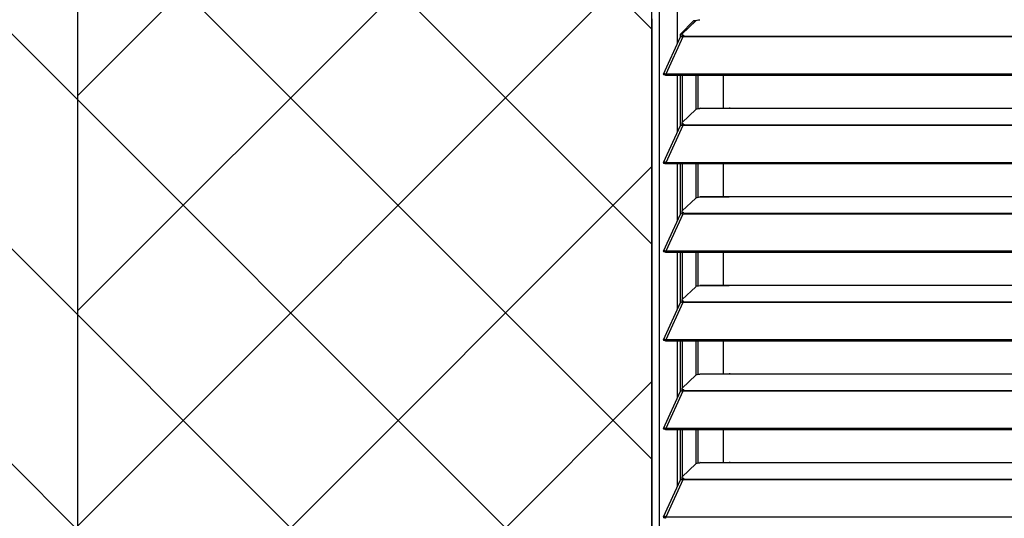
# Model space of a CAD drawing. Header units: millimetres. Extents: x 0 to 39025, y -31299 to 8400.
# Tile 362 of 382: x 15092 to 15606, y 6283 to 6544. Entities that reach past the tile are written whole.
import ezdxf

# ---------------------------------------------------------------- set-up
doc = ezdxf.new("R2010")
doc.units = ezdxf.units.MM
doc.layers.add('ODMIKI funkcionalni', color=253, linetype='Continuous')
doc.layers.add('ODMIKI varnostni', color=252, linetype='Continuous')

# ---------------------------------------------------------------- blocks, each defined once
blk = doc.blocks.new('*U59')
at = {"lineweight": 25}
for points in [[(0, 17.6), (0, 17.6), (0, 1242.58), (0, 1242.58)], [(3.9, 17.6), (3.9, 17.6), (3.9, 1243.27), (3.9, 1243.27)], [(13.29, 518.67), (13.29, 518.67), (13.29, 548.44), (13.29, 548.44)], [(0, 531.77), (0, 531.77), (0, 17.6), (0, 17.6)], [(14.97, 523.75), (14.97, 523.75), (21.71, 530.66), (21.71, 530.66)], [(22.84, 530.6), (22.84, 530.6), (15.84, 523.91), (15.84, 523.91)], [(19.28, 527.2), (19.28, 527.2), (22.66, 530.66), (22.66, 530.66)], [(22.66, 530.66), (22.66, 530.66), (21.71, 530.66), (21.71, 530.66)], [(6.04, 502.88), (6.04, 502.88), (14.94, 522.27), (14.94, 522.27)], [(16.11, 522.28), (16.11, 522.28), (7.19, 502.86), (7.19, 502.86)], [(15.73, 523.75), (15.73, 523.75), (14.97, 523.75), (14.97, 523.75)], [(14.97, 522.26), (14.97, 522.26), (14.97, 523.75), (14.97, 523.75)], [(15.61, 522.45), (15.61, 522.45), (15.78, 522.63), (15.78, 522.63)], [(15.7, 522.86), (15.7, 522.86), (15.7, 523.62), (15.7, 523.62)], [(16.67, 522.28), (16.67, 522.28), (16.11, 522.28), (16.11, 522.28)], [(16.11, 522.28), (16.11, 522.28), (16.11, 522.28), (16.11, 522.28)], [(16.11, 522.28), (16.11, 522.28), (16.11, 522.28), (16.11, 522.28)], [(16.19, 522.28), (16.19, 522.28), (16.23, 522.33), (16.23, 522.33)], [(16.67, 522.94), (16.67, 522.94), (16.67, 522.5), (16.67, 522.5)], [(965.3, 522.5), (965.3, 522.5), (16.67, 522.5), (16.67, 522.5)], [(965.3, 522.28), (965.3, 522.28), (16.67, 522.28), (16.67, 522.28)], [(6.87, 502.49), (6.87, 502.49), (6.11, 502.48), (6.11, 502.48)], [(6.81, 502.51), (6.81, 502.51), (6.87, 502.49), (6.87, 502.49)], [(7.19, 502.86), (7.19, 502.86), (7.21, 502.85), (7.21, 502.85)], [(7.19, 502.2), (7.19, 502.2), (7.19, 502.86), (7.19, 502.86)], [(7.19, 502.2), (7.19, 502.2), (7.21, 502.2), (7.21, 502.2)], [(965.3, 502.85), (965.3, 502.85), (7.21, 502.85), (7.21, 502.85)], [(7.21, 502.2), (7.21, 502.2), (7.21, 502.85), (7.21, 502.85)], [(965.3, 502.2), (965.3, 502.2), (7.21, 502.2), (7.21, 502.2)], [(13.29, 472.43), (13.29, 472.43), (13.29, 502.2), (13.29, 502.2)], [(14.97, 476.03), (14.97, 476.03), (14.97, 502.2), (14.97, 502.2)], [(15.92, 477.75), (15.92, 477.75), (15.92, 502.2), (15.92, 502.2)], [(23.02, 484.48), (23.02, 484.48), (23.02, 502.2), (23.02, 502.2)], [(23.96, 502.2), (23.96, 502.2), (23.96, 484.83), (23.96, 484.83)], [(37.31, 485.06), (37.31, 485.06), (37.31, 502.2), (37.31, 502.2)], [(22.84, 484.36), (22.84, 484.36), (15.84, 477.67), (15.84, 477.67)], [(42, 484.97), (42, 484.97), (25, 484.97), (25, 484.97)], [(25.24, 485.06), (25.24, 485.06), (40.34, 485.06), (40.34, 485.06)], [(310, 484.97), (310, 484.97), (42, 484.97), (42, 484.97)], [(6.04, 456.64), (6.04, 456.64), (14.94, 476.03), (14.94, 476.03)], [(16.11, 476.05), (16.11, 476.05), (7.19, 456.62), (7.19, 456.62)], [(15.61, 476.22), (15.61, 476.22), (15.78, 476.39), (15.78, 476.39)], [(15.7, 476.62), (15.7, 476.62), (15.7, 477.39), (15.7, 477.39)], [(16.67, 476.05), (16.67, 476.05), (16.11, 476.05), (16.11, 476.05)], [(16.11, 476.05), (16.11, 476.05), (16.11, 476.05), (16.11, 476.05)], [(16.11, 476.05), (16.11, 476.05), (16.11, 476.05), (16.11, 476.05)], [(16.19, 476.05), (16.19, 476.05), (16.23, 476.09), (16.23, 476.09)], [(16.67, 476.7), (16.67, 476.7), (16.67, 476.27), (16.67, 476.27)], [(965.3, 476.27), (965.3, 476.27), (16.67, 476.27), (16.67, 476.27)], [(965.3, 476.05), (965.3, 476.05), (16.67, 476.05), (16.67, 476.05)], [(6.87, 456.25), (6.87, 456.25), (6.11, 456.25), (6.11, 456.25)], [(6.81, 456.27), (6.81, 456.27), (6.87, 456.25), (6.87, 456.25)], [(7.19, 456.62), (7.19, 456.62), (7.21, 456.62), (7.21, 456.62)], [(7.19, 455.97), (7.19, 455.97), (7.19, 456.62), (7.19, 456.62)], [(7.19, 455.97), (7.19, 455.97), (7.21, 455.96), (7.21, 455.96)], [(965.3, 456.62), (965.3, 456.62), (7.21, 456.62), (7.21, 456.62)], [(7.21, 455.96), (7.21, 455.96), (7.21, 456.62), (7.21, 456.62)], [(965.3, 455.96), (965.3, 455.96), (7.21, 455.96), (7.21, 455.96)], [(13.29, 426.19), (13.29, 426.19), (13.29, 455.96), (13.29, 455.96)], [(14.97, 429.79), (14.97, 429.79), (14.97, 455.96), (14.97, 455.96)], [(15.92, 431.52), (15.92, 431.52), (15.92, 455.96), (15.92, 455.96)], [(23.02, 438.24), (23.02, 438.24), (23.02, 455.96), (23.02, 455.96)], [(23.96, 455.96), (23.96, 455.96), (23.96, 438.59), (23.96, 438.59)], [(37.31, 438.82), (37.31, 438.82), (37.31, 455.96), (37.31, 455.96)], [(22.84, 438.13), (22.84, 438.13), (15.84, 431.44), (15.84, 431.44)], [(42, 438.74), (42, 438.74), (25, 438.74), (25, 438.74)], [(25.24, 438.82), (25.24, 438.82), (40.34, 438.82), (40.34, 438.82)], [(310, 438.74), (310, 438.74), (42, 438.74), (42, 438.74)], [(6.04, 410.41), (6.04, 410.41), (14.94, 429.79), (14.94, 429.79)], [(16.11, 429.81), (16.11, 429.81), (7.19, 410.38), (7.19, 410.38)], [(13.29, 427.57), (13.29, 427.57), (13.65, 426.98), (13.65, 426.98)], [(15.61, 429.99), (15.61, 429.99), (15.78, 430.16), (15.78, 430.16)], [(15.7, 430.38), (15.7, 430.38), (15.7, 431.15), (15.7, 431.15)], [(16.11, 429.82), (16.11, 429.82), (16.11, 429.81), (16.11, 429.81)], [(16.11, 429.81), (16.11, 429.81), (16.11, 429.82), (16.11, 429.82)], [(16.67, 429.81), (16.67, 429.81), (16.11, 429.81), (16.11, 429.81)], [(16.19, 429.81), (16.19, 429.81), (16.23, 429.85), (16.23, 429.85)], [(16.67, 430.47), (16.67, 430.47), (16.67, 430.04), (16.67, 430.04)], [(965.3, 430.04), (965.3, 430.04), (16.67, 430.04), (16.67, 430.04)], [(965.3, 429.81), (965.3, 429.81), (16.67, 429.81), (16.67, 429.81)], [(6.87, 410.02), (6.87, 410.02), (6.11, 410.02), (6.11, 410.02)], [(6.81, 410.04), (6.81, 410.04), (6.87, 410.02), (6.87, 410.02)], [(7.19, 410.38), (7.19, 410.38), (7.21, 410.38), (7.21, 410.38)], [(7.19, 409.73), (7.19, 409.73), (7.19, 410.38), (7.19, 410.38)], [(7.19, 409.73), (7.19, 409.73), (7.21, 409.73), (7.21, 409.73)], [(965.3, 410.38), (965.3, 410.38), (7.21, 410.38), (7.21, 410.38)], [(7.21, 409.73), (7.21, 409.73), (7.21, 410.38), (7.21, 410.38)], [(965.3, 409.73), (965.3, 409.73), (7.21, 409.73), (7.21, 409.73)], [(13.29, 379.95), (13.29, 379.95), (13.29, 409.73), (13.29, 409.73)], [(14.97, 383.56), (14.97, 383.56), (14.97, 409.73), (14.97, 409.73)], [(15.92, 385.28), (15.92, 385.28), (15.92, 409.73), (15.92, 409.73)], [(23.02, 392), (23.02, 392), (23.02, 409.73), (23.02, 409.73)], [(23.96, 409.73), (23.96, 409.73), (23.96, 392.35), (23.96, 392.35)], [(37.31, 392.58), (37.31, 392.58), (37.31, 409.73), (37.31, 409.73)], [(22.84, 391.89), (22.84, 391.89), (15.84, 385.2), (15.84, 385.2)], [(42, 392.51), (42, 392.51), (25, 392.51), (25, 392.51)], [(25.24, 392.58), (25.24, 392.58), (40.34, 392.58), (40.34, 392.58)], [(310, 392.51), (310, 392.51), (42, 392.51), (42, 392.51)], [(6.04, 364.17), (6.04, 364.17), (14.94, 383.56), (14.94, 383.56)], [(16.11, 383.58), (16.11, 383.58), (7.19, 364.15), (7.19, 364.15)], [(15.61, 383.75), (15.61, 383.75), (15.78, 383.93), (15.78, 383.93)], [(15.7, 384.15), (15.7, 384.15), (15.7, 384.91), (15.7, 384.91)], [(16.67, 383.58), (16.67, 383.58), (16.11, 383.58), (16.11, 383.58)], [(16.11, 383.58), (16.11, 383.58), (16.11, 383.58), (16.11, 383.58)], [(16.11, 383.58), (16.11, 383.58), (16.11, 383.58), (16.11, 383.58)], [(16.19, 383.58), (16.19, 383.58), (16.23, 383.62), (16.23, 383.62)], [(16.67, 384.23), (16.67, 384.23), (16.67, 383.8), (16.67, 383.8)], [(965.3, 383.8), (965.3, 383.8), (16.67, 383.8), (16.67, 383.8)], [(965.3, 383.58), (965.3, 383.58), (16.67, 383.58), (16.67, 383.58)], [(6.87, 363.78), (6.87, 363.78), (6.11, 363.78), (6.11, 363.78)], [(6.81, 363.81), (6.81, 363.81), (6.87, 363.78), (6.87, 363.78)], [(7.19, 364.15), (7.19, 364.15), (7.21, 364.15), (7.21, 364.15)], [(7.19, 363.49), (7.19, 363.49), (7.19, 364.15), (7.19, 364.15)], [(7.19, 363.49), (7.19, 363.49), (7.21, 363.49), (7.21, 363.49)], [(965.3, 364.15), (965.3, 364.15), (7.21, 364.15), (7.21, 364.15)], [(7.21, 363.49), (7.21, 363.49), (7.21, 364.15), (7.21, 364.15)], [(965.3, 363.49), (965.3, 363.49), (7.21, 363.49), (7.21, 363.49)], [(13.29, 333.72), (13.29, 333.72), (13.29, 363.49), (13.29, 363.49)], [(14.97, 337.32), (14.97, 337.32), (14.97, 363.49), (14.97, 363.49)], [(15.92, 339.04), (15.92, 339.04), (15.92, 363.49), (15.92, 363.49)], [(23.02, 345.77), (23.02, 345.77), (23.02, 363.49), (23.02, 363.49)], [(23.96, 363.49), (23.96, 363.49), (23.96, 346.12), (23.96, 346.12)], [(37.31, 346.35), (37.31, 346.35), (37.31, 363.49), (37.31, 363.49)], [(22.84, 345.65), (22.84, 345.65), (15.84, 338.96), (15.84, 338.96)], [(42, 346.27), (42, 346.27), (25, 346.27), (25, 346.27)], [(25.24, 346.35), (25.24, 346.35), (40.34, 346.35), (40.34, 346.35)], [(310, 346.27), (310, 346.27), (42, 346.27), (42, 346.27)], [(6.04, 317.94), (6.04, 317.94), (14.94, 337.33), (14.94, 337.33)], [(16.11, 337.34), (16.11, 337.34), (7.19, 317.92), (7.19, 317.92)], [(15.61, 337.51), (15.61, 337.51), (15.78, 337.69), (15.78, 337.69)], [(15.7, 337.92), (15.7, 337.92), (15.7, 338.68), (15.7, 338.68)], [(16.67, 337.34), (16.67, 337.34), (16.11, 337.34), (16.11, 337.34)], [(16.11, 337.34), (16.11, 337.34), (16.11, 337.34), (16.11, 337.34)], [(16.11, 337.34), (16.11, 337.34), (16.11, 337.34), (16.11, 337.34)], [(16.19, 337.34), (16.19, 337.34), (16.23, 337.38), (16.23, 337.38)], [(16.67, 337.99), (16.67, 337.99), (16.67, 337.56), (16.67, 337.56)], [(965.3, 337.56), (965.3, 337.56), (16.67, 337.56), (16.67, 337.56)], [(965.3, 337.34), (965.3, 337.34), (16.67, 337.34), (16.67, 337.34)], [(6.87, 317.55), (6.87, 317.55), (6.11, 317.54), (6.11, 317.54)], [(6.81, 317.57), (6.81, 317.57), (6.87, 317.55), (6.87, 317.55)], [(7.19, 317.26), (7.19, 317.26), (7.19, 317.92), (7.19, 317.92)], [(7.19, 317.92), (7.19, 317.92), (7.21, 317.91), (7.21, 317.91)], [(7.19, 317.26), (7.19, 317.26), (7.21, 317.26), (7.21, 317.26)], [(7.21, 317.26), (7.21, 317.26), (7.21, 317.91), (7.21, 317.91)], [(965.3, 317.91), (965.3, 317.91), (7.21, 317.91), (7.21, 317.91)], [(965.3, 317.26), (965.3, 317.26), (7.21, 317.26), (7.21, 317.26)], [(13.29, 287.49), (13.29, 287.49), (13.29, 317.26), (13.29, 317.26)], [(14.97, 291.09), (14.97, 291.09), (14.97, 317.26), (14.97, 317.26)], [(15.92, 292.81), (15.92, 292.81), (15.92, 317.26), (15.92, 317.26)], [(23.02, 299.54), (23.02, 299.54), (23.02, 317.26), (23.02, 317.26)], [(23.96, 317.26), (23.96, 317.26), (23.96, 299.88), (23.96, 299.88)], [(37.31, 300.12), (37.31, 300.12), (37.31, 317.26), (37.31, 317.26)], [(22.84, 299.41), (22.84, 299.41), (15.84, 292.73), (15.84, 292.73)], [(42, 300.04), (42, 300.04), (25, 300.04), (25, 300.04)], [(25.24, 300.12), (25.24, 300.12), (40.34, 300.12), (40.34, 300.12)], [(310, 300.04), (310, 300.04), (42, 300.04), (42, 300.04)], [(6.04, 271.7), (6.04, 271.7), (14.94, 291.09), (14.94, 291.09)], [(16.11, 291.1), (16.11, 291.1), (7.19, 271.68), (7.19, 271.68)], [(15.61, 291.28), (15.61, 291.28), (15.78, 291.45), (15.78, 291.45)], [(15.7, 291.68), (15.7, 291.68), (15.7, 292.44), (15.7, 292.44)], [(16.11, 291.11), (16.11, 291.11), (16.11, 291.1), (16.11, 291.1)], [(16.11, 291.1), (16.11, 291.1), (16.11, 291.11), (16.11, 291.11)], [(16.67, 291.1), (16.67, 291.1), (16.11, 291.1), (16.11, 291.1)], [(16.19, 291.1), (16.19, 291.1), (16.23, 291.15), (16.23, 291.15)], [(16.67, 291.76), (16.67, 291.76), (16.67, 291.32), (16.67, 291.32)], [(965.3, 291.32), (965.3, 291.32), (16.67, 291.32), (16.67, 291.32)], [(965.3, 291.1), (965.3, 291.1), (16.67, 291.1), (16.67, 291.1)], [(6.87, 271.31), (6.87, 271.31), (6.11, 271.31), (6.11, 271.31)], [(6.81, 271.33), (6.81, 271.33), (6.87, 271.31), (6.87, 271.31)], [(7.19, 271.03), (7.19, 271.03), (7.19, 271.68), (7.19, 271.68)], [(7.19, 271.68), (7.19, 271.68), (7.21, 271.68), (7.21, 271.68)], [(7.19, 271.03), (7.19, 271.03), (7.21, 271.02), (7.21, 271.02)], [(965.3, 271.68), (965.3, 271.68), (7.21, 271.68), (7.21, 271.68)], [(7.21, 271.02), (7.21, 271.02), (7.21, 271.68), (7.21, 271.68)]]:
    blk.add_open_spline(points, degree=3, dxfattribs=at)
for points, knots in [([(22.84, 530.6), (22.84, 530.6), (23.16, 530.81), (23.16, 530.81), (23.16, 530.81), (23.66, 530.99), (23.66, 530.99), (23.66, 530.99), (24.29, 531.13), (24.29, 531.13), (24.29, 531.13), (25, 531.21), (25, 531.21)], [0, 0, 0, 0, 1, 1, 1, 2, 2, 2, 3, 3, 3, 4, 4, 4, 4]), ([(14.96, 522.26), (14.96, 522.26), (15.05, 522.4), (15.05, 522.4), (15.05, 522.4), (15.38, 522.5), (15.38, 522.5), (15.38, 522.5), (15.83, 522.41), (15.83, 522.41), (15.83, 522.41), (16.11, 522.28), (16.11, 522.28)], [0, 0, 0, 0, 1, 1, 1, 2, 2, 2, 3, 3, 3, 4, 4, 4, 4]), ([(16.67, 522.94), (16.67, 522.94), (16.37, 523.03), (16.37, 523.03), (16.37, 523.03), (16.12, 523.14), (16.12, 523.14), (16.12, 523.14), (15.93, 523.26), (15.93, 523.26), (15.93, 523.26), (15.79, 523.38), (15.79, 523.38), (15.79, 523.38), (15.71, 523.52), (15.71, 523.52), (15.71, 523.52), (15.7, 523.65), (15.7, 523.65), (15.7, 523.65), (15.74, 523.78), (15.74, 523.78), (15.74, 523.78), (15.84, 523.91), (15.84, 523.91)], [0, 0, 0, 0, 1, 1, 1, 2, 2, 2, 3, 3, 3, 4, 4, 4, 5, 5, 5, 6, 6, 6, 7, 7, 7, 8, 8, 8, 8]), ([(15.7, 522.86), (15.7, 522.86), (15.71, 522.75), (15.71, 522.75), (15.71, 522.75), (15.79, 522.62), (15.79, 522.62), (15.79, 522.62), (15.93, 522.5), (15.93, 522.5), (15.93, 522.5), (16.12, 522.38), (16.12, 522.38), (16.12, 522.38), (16.33, 522.28), (16.33, 522.28)], [0, 0, 0, 0, 1, 1, 1, 2, 2, 2, 3, 3, 3, 4, 4, 4, 5, 5, 5, 5]), ([(16.67, 522.5), (16.67, 522.5), (16.67, 522.48), (16.67, 522.48), (16.67, 522.48), (16.67, 522.46), (16.67, 522.46), (16.67, 522.46), (16.67, 522.43), (16.67, 522.43), (16.67, 522.43), (16.67, 522.41), (16.67, 522.41), (16.67, 522.41), (16.67, 522.38), (16.67, 522.38), (16.67, 522.38), (16.67, 522.35), (16.67, 522.35), (16.67, 522.35), (16.67, 522.32), (16.67, 522.32), (16.67, 522.32), (16.67, 522.28), (16.67, 522.28)], [0, 0, 0, 0, 1, 1, 1, 2, 2, 2, 3, 3, 3, 4, 4, 4, 5, 5, 5, 6, 6, 6, 7, 7, 7, 8, 8, 8, 8]), ([(7.19, 502.86), (7.19, 502.86), (6.7, 503.06), (6.7, 503.06), (6.7, 503.06), (6.29, 503.07), (6.29, 503.07), (6.29, 503.07), (6.05, 502.9), (6.05, 502.9), (6.05, 502.9), (6.03, 502.63), (6.03, 502.63), (6.03, 502.63), (6.11, 502.48), (6.11, 502.48)], [0, 0, 0, 0, 1, 1, 1, 2, 2, 2, 3, 3, 3, 4, 4, 4, 5, 5, 5, 5]), ([(7.19, 502.2), (7.19, 502.2), (6.94, 502.46), (6.94, 502.46), (6.94, 502.46), (6.78, 502.54), (6.78, 502.54), (6.78, 502.54), (6.79, 502.53), (6.79, 502.53)], [0, 0, 0, 0, 1, 1, 1, 2, 2, 2, 3, 3, 3, 3]), ([(22.84, 484.36), (22.84, 484.36), (23.16, 484.58), (23.16, 484.58), (23.16, 484.58), (23.66, 484.75), (23.66, 484.75), (23.66, 484.75), (24.29, 484.9), (24.29, 484.9), (24.29, 484.9), (25, 484.97), (25, 484.97)], [0, 0, 0, 0, 1, 1, 1, 2, 2, 2, 3, 3, 3, 4, 4, 4, 4]), ([(25.24, 485.03), (25.24, 485.03), (25.12, 485.04), (25.12, 485.04), (25.12, 485.04), (25.04, 485), (25.04, 485), (25.04, 485), (25, 484.97), (25, 484.97)], [0, 0, 0, 0, 1, 1, 1, 2, 2, 2, 3, 3, 3, 3]), ([(42, 484.97), (42, 484.97), (40.88, 485.03), (40.88, 485.03), (40.88, 485.03), (40.34, 485.03), (40.34, 485.03)], [0, 0, 0, 0, 1, 1, 1, 2, 2, 2, 2]), ([(14.96, 476.02), (14.96, 476.02), (15.05, 476.16), (15.05, 476.16), (15.05, 476.16), (15.38, 476.26), (15.38, 476.26), (15.38, 476.26), (15.83, 476.18), (15.83, 476.18), (15.83, 476.18), (16.11, 476.05), (16.11, 476.05)], [0, 0, 0, 0, 1, 1, 1, 2, 2, 2, 3, 3, 3, 4, 4, 4, 4]), ([(16.67, 476.7), (16.67, 476.7), (16.37, 476.8), (16.37, 476.8), (16.37, 476.8), (16.12, 476.9), (16.12, 476.9), (16.12, 476.9), (15.93, 477.03), (15.93, 477.03), (15.93, 477.03), (15.79, 477.15), (15.79, 477.15), (15.79, 477.15), (15.71, 477.28), (15.71, 477.28), (15.71, 477.28), (15.7, 477.42), (15.7, 477.42), (15.7, 477.42), (15.74, 477.54), (15.74, 477.54), (15.74, 477.54), (15.84, 477.67), (15.84, 477.67)], [0, 0, 0, 0, 1, 1, 1, 2, 2, 2, 3, 3, 3, 4, 4, 4, 5, 5, 5, 6, 6, 6, 7, 7, 7, 8, 8, 8, 8]), ([(15.7, 476.62), (15.7, 476.62), (15.71, 476.51), (15.71, 476.51), (15.71, 476.51), (15.79, 476.39), (15.79, 476.39), (15.79, 476.39), (15.93, 476.26), (15.93, 476.26), (15.93, 476.26), (16.12, 476.14), (16.12, 476.14), (16.12, 476.14), (16.33, 476.05), (16.33, 476.05)], [0, 0, 0, 0, 1, 1, 1, 2, 2, 2, 3, 3, 3, 4, 4, 4, 5, 5, 5, 5]), ([(16.67, 476.27), (16.67, 476.27), (16.67, 476.24), (16.67, 476.24), (16.67, 476.24), (16.67, 476.22), (16.67, 476.22), (16.67, 476.22), (16.67, 476.2), (16.67, 476.2), (16.67, 476.2), (16.67, 476.17), (16.67, 476.17), (16.67, 476.17), (16.67, 476.15), (16.67, 476.15), (16.67, 476.15), (16.67, 476.12), (16.67, 476.12), (16.67, 476.12), (16.67, 476.08), (16.67, 476.08), (16.67, 476.08), (16.67, 476.05), (16.67, 476.05)], [0, 0, 0, 0, 1, 1, 1, 2, 2, 2, 3, 3, 3, 4, 4, 4, 5, 5, 5, 6, 6, 6, 7, 7, 7, 8, 8, 8, 8]), ([(7.19, 456.62), (7.19, 456.62), (6.7, 456.83), (6.7, 456.83), (6.7, 456.83), (6.29, 456.83), (6.29, 456.83), (6.29, 456.83), (6.05, 456.67), (6.05, 456.67), (6.05, 456.67), (6.03, 456.4), (6.03, 456.4), (6.03, 456.4), (6.11, 456.25), (6.11, 456.25)], [0, 0, 0, 0, 1, 1, 1, 2, 2, 2, 3, 3, 3, 4, 4, 4, 5, 5, 5, 5]), ([(7.19, 455.97), (7.19, 455.97), (6.94, 456.22), (6.94, 456.22), (6.94, 456.22), (6.78, 456.3), (6.78, 456.3), (6.78, 456.3), (6.79, 456.3), (6.79, 456.3)], [0, 0, 0, 0, 1, 1, 1, 2, 2, 2, 3, 3, 3, 3]), ([(22.84, 438.13), (22.84, 438.13), (23.16, 438.34), (23.16, 438.34), (23.16, 438.34), (23.66, 438.52), (23.66, 438.52), (23.66, 438.52), (24.29, 438.66), (24.29, 438.66), (24.29, 438.66), (25, 438.74), (25, 438.74)], [0, 0, 0, 0, 1, 1, 1, 2, 2, 2, 3, 3, 3, 4, 4, 4, 4]), ([(25.24, 438.8), (25.24, 438.8), (25.12, 438.8), (25.12, 438.8), (25.12, 438.8), (25.04, 438.77), (25.04, 438.77), (25.04, 438.77), (25, 438.74), (25, 438.74)], [0, 0, 0, 0, 1, 1, 1, 2, 2, 2, 3, 3, 3, 3]), ([(42, 438.74), (42, 438.74), (40.88, 438.79), (40.88, 438.79), (40.88, 438.79), (40.34, 438.8), (40.34, 438.8)], [0, 0, 0, 0, 1, 1, 1, 2, 2, 2, 2]), ([(14.96, 429.78), (14.96, 429.78), (15.05, 429.93), (15.05, 429.93), (15.05, 429.93), (15.38, 430.03), (15.38, 430.03), (15.38, 430.03), (15.83, 429.94), (15.83, 429.94), (15.83, 429.94), (16.11, 429.82), (16.11, 429.82)], [0, 0, 0, 0, 1, 1, 1, 2, 2, 2, 3, 3, 3, 4, 4, 4, 4]), ([(16.67, 430.47), (16.67, 430.47), (16.37, 430.56), (16.37, 430.56), (16.37, 430.56), (16.12, 430.67), (16.12, 430.67), (16.12, 430.67), (15.93, 430.79), (15.93, 430.79), (15.93, 430.79), (15.79, 430.92), (15.79, 430.92), (15.79, 430.92), (15.71, 431.04), (15.71, 431.04), (15.71, 431.04), (15.7, 431.18), (15.7, 431.18), (15.7, 431.18), (15.74, 431.31), (15.74, 431.31), (15.74, 431.31), (15.84, 431.44), (15.84, 431.44)], [0, 0, 0, 0, 1, 1, 1, 2, 2, 2, 3, 3, 3, 4, 4, 4, 5, 5, 5, 6, 6, 6, 7, 7, 7, 8, 8, 8, 8]), ([(15.7, 430.38), (15.7, 430.38), (15.71, 430.28), (15.71, 430.28), (15.71, 430.28), (15.79, 430.15), (15.79, 430.15), (15.79, 430.15), (15.93, 430.02), (15.93, 430.02), (15.93, 430.02), (16.12, 429.91), (16.12, 429.91), (16.12, 429.91), (16.33, 429.81), (16.33, 429.81)], [0, 0, 0, 0, 1, 1, 1, 2, 2, 2, 3, 3, 3, 4, 4, 4, 5, 5, 5, 5]), ([(16.67, 430.04), (16.67, 430.04), (16.67, 430.01), (16.67, 430.01), (16.67, 430.01), (16.67, 429.99), (16.67, 429.99), (16.67, 429.99), (16.67, 429.96), (16.67, 429.96), (16.67, 429.96), (16.67, 429.94), (16.67, 429.94), (16.67, 429.94), (16.67, 429.91), (16.67, 429.91), (16.67, 429.91), (16.67, 429.88), (16.67, 429.88), (16.67, 429.88), (16.67, 429.84), (16.67, 429.84), (16.67, 429.84), (16.67, 429.81), (16.67, 429.81)], [0, 0, 0, 0, 1, 1, 1, 2, 2, 2, 3, 3, 3, 4, 4, 4, 5, 5, 5, 6, 6, 6, 7, 7, 7, 8, 8, 8, 8]), ([(7.19, 410.38), (7.19, 410.38), (6.7, 410.59), (6.7, 410.59), (6.7, 410.59), (6.29, 410.6), (6.29, 410.6), (6.29, 410.6), (6.05, 410.43), (6.05, 410.43), (6.05, 410.43), (6.03, 410.16), (6.03, 410.16), (6.03, 410.16), (6.11, 410.02), (6.11, 410.02)], [0, 0, 0, 0, 1, 1, 1, 2, 2, 2, 3, 3, 3, 4, 4, 4, 5, 5, 5, 5]), ([(7.19, 409.73), (7.19, 409.73), (6.94, 409.99), (6.94, 409.99), (6.94, 409.99), (6.78, 410.07), (6.78, 410.07), (6.78, 410.07), (6.79, 410.06), (6.79, 410.06)], [0, 0, 0, 0, 1, 1, 1, 2, 2, 2, 3, 3, 3, 3]), ([(22.84, 391.89), (22.84, 391.89), (23.16, 392.1), (23.16, 392.1), (23.16, 392.1), (23.66, 392.29), (23.66, 392.29), (23.66, 392.29), (24.29, 392.42), (24.29, 392.42), (24.29, 392.42), (25, 392.51), (25, 392.51)], [0, 0, 0, 0, 1, 1, 1, 2, 2, 2, 3, 3, 3, 4, 4, 4, 4]), ([(25.24, 392.56), (25.24, 392.56), (25.12, 392.56), (25.12, 392.56), (25.12, 392.56), (25.04, 392.54), (25.04, 392.54), (25.04, 392.54), (25, 392.51), (25, 392.51)], [0, 0, 0, 0, 1, 1, 1, 2, 2, 2, 3, 3, 3, 3]), ([(42, 392.51), (42, 392.51), (40.88, 392.56), (40.88, 392.56), (40.88, 392.56), (40.34, 392.56), (40.34, 392.56)], [0, 0, 0, 0, 1, 1, 1, 2, 2, 2, 2]), ([(14.96, 383.55), (14.96, 383.55), (15.05, 383.69), (15.05, 383.69), (15.05, 383.69), (15.38, 383.79), (15.38, 383.79), (15.38, 383.79), (15.83, 383.71), (15.83, 383.71), (15.83, 383.71), (16.11, 383.58), (16.11, 383.58)], [0, 0, 0, 0, 1, 1, 1, 2, 2, 2, 3, 3, 3, 4, 4, 4, 4]), ([(16.67, 384.23), (16.67, 384.23), (16.37, 384.32), (16.37, 384.32), (16.37, 384.32), (16.12, 384.44), (16.12, 384.44), (16.12, 384.44), (15.93, 384.55), (15.93, 384.55), (15.93, 384.55), (15.79, 384.68), (15.79, 384.68), (15.79, 384.68), (15.71, 384.81), (15.71, 384.81), (15.71, 384.81), (15.7, 384.94), (15.7, 384.94), (15.7, 384.94), (15.74, 385.07), (15.74, 385.07), (15.74, 385.07), (15.84, 385.2), (15.84, 385.2)], [0, 0, 0, 0, 1, 1, 1, 2, 2, 2, 3, 3, 3, 4, 4, 4, 5, 5, 5, 6, 6, 6, 7, 7, 7, 8, 8, 8, 8]), ([(15.7, 384.15), (15.7, 384.15), (15.71, 384.05), (15.71, 384.05), (15.71, 384.05), (15.79, 383.91), (15.79, 383.91), (15.79, 383.91), (15.93, 383.79), (15.93, 383.79), (15.93, 383.79), (16.12, 383.67), (16.12, 383.67), (16.12, 383.67), (16.33, 383.58), (16.33, 383.58)], [0, 0, 0, 0, 1, 1, 1, 2, 2, 2, 3, 3, 3, 4, 4, 4, 5, 5, 5, 5]), ([(16.67, 383.8), (16.67, 383.8), (16.67, 383.78), (16.67, 383.78), (16.67, 383.78), (16.67, 383.76), (16.67, 383.76), (16.67, 383.76), (16.67, 383.73), (16.67, 383.73), (16.67, 383.73), (16.67, 383.71), (16.67, 383.71), (16.67, 383.71), (16.67, 383.68), (16.67, 383.68), (16.67, 383.68), (16.67, 383.64), (16.67, 383.64), (16.67, 383.64), (16.67, 383.61), (16.67, 383.61), (16.67, 383.61), (16.67, 383.58), (16.67, 383.58)], [0, 0, 0, 0, 1, 1, 1, 2, 2, 2, 3, 3, 3, 4, 4, 4, 5, 5, 5, 6, 6, 6, 7, 7, 7, 8, 8, 8, 8]), ([(7.19, 364.15), (7.19, 364.15), (6.7, 364.35), (6.7, 364.35), (6.7, 364.35), (6.29, 364.36), (6.29, 364.36), (6.29, 364.36), (6.05, 364.2), (6.05, 364.2), (6.05, 364.2), (6.03, 363.93), (6.03, 363.93), (6.03, 363.93), (6.11, 363.78), (6.11, 363.78)], [0, 0, 0, 0, 1, 1, 1, 2, 2, 2, 3, 3, 3, 4, 4, 4, 5, 5, 5, 5]), ([(7.19, 363.49), (7.19, 363.49), (6.94, 363.75), (6.94, 363.75), (6.94, 363.75), (6.78, 363.84), (6.78, 363.84), (6.78, 363.84), (6.79, 363.83), (6.79, 363.83)], [0, 0, 0, 0, 1, 1, 1, 2, 2, 2, 3, 3, 3, 3]), ([(22.84, 345.65), (22.84, 345.65), (23.16, 345.87), (23.16, 345.87), (23.16, 345.87), (23.66, 346.05), (23.66, 346.05), (23.66, 346.05), (24.29, 346.19), (24.29, 346.19), (24.29, 346.19), (25, 346.27), (25, 346.27)], [0, 0, 0, 0, 1, 1, 1, 2, 2, 2, 3, 3, 3, 4, 4, 4, 4]), ([(25.24, 346.33), (25.24, 346.33), (25.12, 346.33), (25.12, 346.33), (25.12, 346.33), (25.04, 346.3), (25.04, 346.3), (25.04, 346.3), (25, 346.27), (25, 346.27)], [0, 0, 0, 0, 1, 1, 1, 2, 2, 2, 3, 3, 3, 3]), ([(42, 346.27), (42, 346.27), (40.88, 346.33), (40.88, 346.33), (40.88, 346.33), (40.34, 346.33), (40.34, 346.33)], [0, 0, 0, 0, 1, 1, 1, 2, 2, 2, 2]), ([(14.96, 337.31), (14.96, 337.31), (15.05, 337.45), (15.05, 337.45), (15.05, 337.45), (15.38, 337.55), (15.38, 337.55), (15.38, 337.55), (15.83, 337.48), (15.83, 337.48), (15.83, 337.48), (16.11, 337.34), (16.11, 337.34)], [0, 0, 0, 0, 1, 1, 1, 2, 2, 2, 3, 3, 3, 4, 4, 4, 4]), ([(16.67, 337.99), (16.67, 337.99), (16.37, 338.09), (16.37, 338.09), (16.37, 338.09), (16.12, 338.2), (16.12, 338.2), (16.12, 338.2), (15.93, 338.32), (15.93, 338.32), (15.93, 338.32), (15.79, 338.45), (15.79, 338.45), (15.79, 338.45), (15.71, 338.57), (15.71, 338.57), (15.71, 338.57), (15.7, 338.71), (15.7, 338.71), (15.7, 338.71), (15.74, 338.84), (15.74, 338.84), (15.74, 338.84), (15.84, 338.96), (15.84, 338.96)], [0, 0, 0, 0, 1, 1, 1, 2, 2, 2, 3, 3, 3, 4, 4, 4, 5, 5, 5, 6, 6, 6, 7, 7, 7, 8, 8, 8, 8]), ([(15.7, 337.92), (15.7, 337.92), (15.71, 337.81), (15.71, 337.81), (15.71, 337.81), (15.79, 337.68), (15.79, 337.68), (15.79, 337.68), (15.93, 337.55), (15.93, 337.55), (15.93, 337.55), (16.12, 337.43), (16.12, 337.43), (16.12, 337.43), (16.33, 337.34), (16.33, 337.34)], [0, 0, 0, 0, 1, 1, 1, 2, 2, 2, 3, 3, 3, 4, 4, 4, 5, 5, 5, 5]), ([(16.67, 337.56), (16.67, 337.56), (16.67, 337.54), (16.67, 337.54), (16.67, 337.54), (16.67, 337.52), (16.67, 337.52), (16.67, 337.52), (16.67, 337.5), (16.67, 337.5), (16.67, 337.5), (16.67, 337.47), (16.67, 337.47), (16.67, 337.47), (16.67, 337.44), (16.67, 337.44), (16.67, 337.44), (16.67, 337.41), (16.67, 337.41), (16.67, 337.41), (16.67, 337.38), (16.67, 337.38), (16.67, 337.38), (16.67, 337.34), (16.67, 337.34)], [0, 0, 0, 0, 1, 1, 1, 2, 2, 2, 3, 3, 3, 4, 4, 4, 5, 5, 5, 6, 6, 6, 7, 7, 7, 8, 8, 8, 8]), ([(7.19, 317.92), (7.19, 317.92), (6.7, 318.12), (6.7, 318.12), (6.7, 318.12), (6.29, 318.12), (6.29, 318.12), (6.29, 318.12), (6.05, 317.96), (6.05, 317.96), (6.05, 317.96), (6.03, 317.69), (6.03, 317.69), (6.03, 317.69), (6.11, 317.54), (6.11, 317.54)], [0, 0, 0, 0, 1, 1, 1, 2, 2, 2, 3, 3, 3, 4, 4, 4, 5, 5, 5, 5]), ([(7.19, 317.26), (7.19, 317.26), (6.94, 317.51), (6.94, 317.51), (6.94, 317.51), (6.78, 317.6), (6.78, 317.6), (6.78, 317.6), (6.79, 317.59), (6.79, 317.59)], [0, 0, 0, 0, 1, 1, 1, 2, 2, 2, 3, 3, 3, 3]), ([(22.84, 299.41), (22.84, 299.41), (23.16, 299.63), (23.16, 299.63), (23.16, 299.63), (23.66, 299.82), (23.66, 299.82), (23.66, 299.82), (24.29, 299.95), (24.29, 299.95), (24.29, 299.95), (25, 300.04), (25, 300.04)], [0, 0, 0, 0, 1, 1, 1, 2, 2, 2, 3, 3, 3, 4, 4, 4, 4]), ([(25.24, 300.09), (25.24, 300.09), (25.12, 300.1), (25.12, 300.1), (25.12, 300.1), (25.04, 300.06), (25.04, 300.06), (25.04, 300.06), (25, 300.04), (25, 300.04)], [0, 0, 0, 0, 1, 1, 1, 2, 2, 2, 3, 3, 3, 3]), ([(42, 300.04), (42, 300.04), (40.88, 300.09), (40.88, 300.09), (40.88, 300.09), (40.34, 300.1), (40.34, 300.1)], [0, 0, 0, 0, 1, 1, 1, 2, 2, 2, 2]), ([(14.96, 291.08), (14.96, 291.08), (15.05, 291.22), (15.05, 291.22), (15.05, 291.22), (15.38, 291.32), (15.38, 291.32), (15.38, 291.32), (15.83, 291.24), (15.83, 291.24), (15.83, 291.24), (16.11, 291.11), (16.11, 291.11)], [0, 0, 0, 0, 1, 1, 1, 2, 2, 2, 3, 3, 3, 4, 4, 4, 4]), ([(16.67, 291.76), (16.67, 291.76), (16.37, 291.86), (16.37, 291.86), (16.37, 291.86), (16.12, 291.96), (16.12, 291.96), (16.12, 291.96), (15.93, 292.08), (15.93, 292.08), (15.93, 292.08), (15.79, 292.21), (15.79, 292.21), (15.79, 292.21), (15.71, 292.34), (15.71, 292.34), (15.71, 292.34), (15.7, 292.47), (15.7, 292.47), (15.7, 292.47), (15.74, 292.61), (15.74, 292.61), (15.74, 292.61), (15.84, 292.73), (15.84, 292.73)], [0, 0, 0, 0, 1, 1, 1, 2, 2, 2, 3, 3, 3, 4, 4, 4, 5, 5, 5, 6, 6, 6, 7, 7, 7, 8, 8, 8, 8]), ([(15.7, 291.68), (15.7, 291.68), (15.71, 291.57), (15.71, 291.57), (15.71, 291.57), (15.79, 291.44), (15.79, 291.44), (15.79, 291.44), (15.93, 291.32), (15.93, 291.32), (15.93, 291.32), (16.12, 291.2), (16.12, 291.2), (16.12, 291.2), (16.33, 291.1), (16.33, 291.1)], [0, 0, 0, 0, 1, 1, 1, 2, 2, 2, 3, 3, 3, 4, 4, 4, 5, 5, 5, 5]), ([(16.67, 291.32), (16.67, 291.32), (16.67, 291.31), (16.67, 291.31), (16.67, 291.31), (16.67, 291.29), (16.67, 291.29), (16.67, 291.29), (16.67, 291.26), (16.67, 291.26), (16.67, 291.26), (16.67, 291.23), (16.67, 291.23), (16.67, 291.23), (16.67, 291.2), (16.67, 291.2), (16.67, 291.2), (16.67, 291.17), (16.67, 291.17), (16.67, 291.17), (16.67, 291.14), (16.67, 291.14), (16.67, 291.14), (16.67, 291.1), (16.67, 291.1)], [0, 0, 0, 0, 1, 1, 1, 2, 2, 2, 3, 3, 3, 4, 4, 4, 5, 5, 5, 6, 6, 6, 7, 7, 7, 8, 8, 8, 8]), ([(7.19, 271.68), (7.19, 271.68), (6.7, 271.88), (6.7, 271.88), (6.7, 271.88), (6.29, 271.89), (6.29, 271.89), (6.29, 271.89), (6.05, 271.73), (6.05, 271.73), (6.05, 271.73), (6.03, 271.45), (6.03, 271.45), (6.03, 271.45), (6.11, 271.31), (6.11, 271.31)], [0, 0, 0, 0, 1, 1, 1, 2, 2, 2, 3, 3, 3, 4, 4, 4, 5, 5, 5, 5]), ([(7.19, 271.03), (7.19, 271.03), (6.94, 271.28), (6.94, 271.28), (6.94, 271.28), (6.78, 271.37), (6.78, 271.37), (6.78, 271.37), (6.79, 271.35), (6.79, 271.35)], [0, 0, 0, 0, 1, 1, 1, 2, 2, 2, 3, 3, 3, 3])]:
    blk.add_open_spline(points, degree=3, knots=knots, dxfattribs=at)

msp = doc.modelspace()

# ---------------------------------------------------------------- hatches: boundary and pattern name
at = {"layer": 'ODMIKI funkcionalni'}
h = msp.add_hatch(dxfattribs=at)
h.set_pattern_fill('ANSI31', color=256, scale=25)
h.set_pattern_definition([(45, (-1299.93, -3070.55), (-56.1266, 56.1266), [])])
h.paths.add_polyline_path([(15421.96, 6012.43), (15421.96, 7268), (16571.96, 7268), (16571.96, 6012.43), (17171.96, 6012.43), (17171.96, 7768), (15121.96, 7768), (15121.96, 6012.43)])
at = {"layer": 'ODMIKI varnostni'}
h = msp.add_hatch(dxfattribs=at)
h.set_pattern_fill('ANSI31', color=256, scale=25, angle=90)
h.set_pattern_definition([(135, (11293.22, -2241.714), (-56.1266, -56.1266), [])])
h.paths.add_polyline_path([(15421.96, 6012.43), (15421.96, 7255.39), (14421.96, 6012.43)])

# ---------------------------------------------------------------- linework, layer by layer
at = {"layer": 'ODMIKI funkcionalni'}
msp.add_lwpolyline([(15421.96, 6012.43), (15421.96, 7268), (16571.96, 7268), (16571.96, 6012.43), (17171.96, 6012.43), (17171.96, 7768), (15121.96, 7768), (15121.96, 6012.43)], close=True, dxfattribs=at)
at = {"layer": 'ODMIKI varnostni'}
msp.add_lwpolyline([(15421.96, 6012.43), (15421.96, 7255.39), (14421.96, 6012.43)], close=True, dxfattribs=at)

# ---------------------------------------------------------------- block references
at = {"color": 1}
msp.add_blockref('*U59', (15421.96, 6012.43), dxfattribs=at)

doc.saveas('drawing.dxf')
